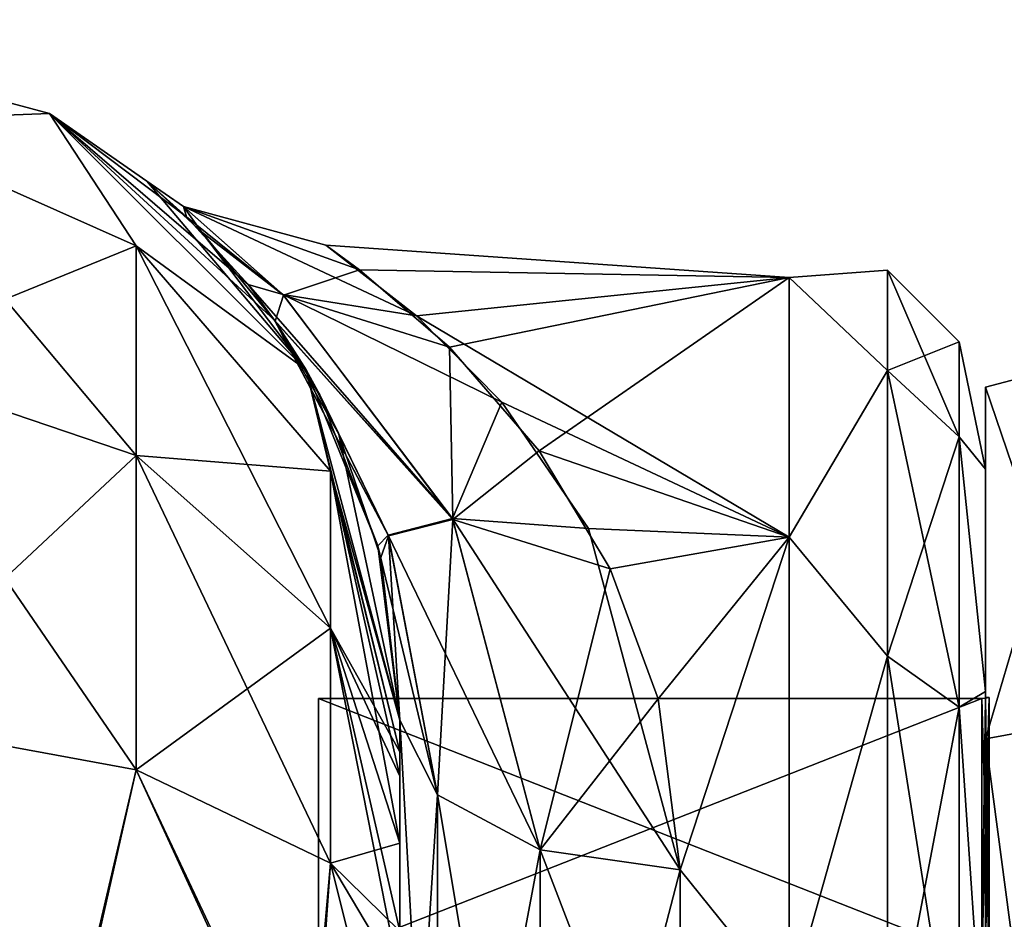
# Model space of a CAD drawing. Extents: x -23 to 470, y -1800 to 0.
# Tile 263 of 264: x 443 to 460, y -16 to 0. Entities that reach past the tile are written whole.
import ezdxf

# ---------------------------------------------------------------- set-up
doc = ezdxf.new("R2010")
doc.units = 0
doc.header["$LTSCALE"] = 17.087905
for name, color, linetype in [('1373', 7, 'CONTINUOUS'), ('1374', 7, 'CONTINUOUS'), ('1375', 7, 'CONTINUOUS'), ('1376', 7, 'CONTINUOUS'), ('1379', 7, 'CONTINUOUS'), ('1380', 7, 'CONTINUOUS'), ('1383', 7, 'CONTINUOUS'), ('1384', 7, 'CONTINUOUS'), ('1555', 7, 'CONTINUOUS'), ('1556', 7, 'CONTINUOUS'), ('545', 7, 'CONTINUOUS'), ('547', 7, 'CONTINUOUS'), ('548', 7, 'CONTINUOUS'), ('563', 7, 'CONTINUOUS'), ('564', 7, 'CONTINUOUS'), ('567', 7, 'CONTINUOUS'), ('592', 7, 'CONTINUOUS'), ('593', 7, 'CONTINUOUS'), ('594', 7, 'CONTINUOUS'), ('603', 7, 'CONTINUOUS')]:
    doc.layers.add(name, color=color, linetype=linetype)

msp = doc.modelspace()

# ---------------------------------------------------------------- linework, layer by layer
at = {"layer": '1373', "linetype": 'CONTINUOUS'}
for points in [[(460, -12.098), (460, -16.756, 11.244), (460, -6.556), (460, -12.098)], [(460, -6.556), (460, -16.756, 11.244), (460, -12.837, 15.164), (460, -6.556)], [(460, -12.837, -15.164), (460, -12.098), (460, -6.556), (460, -12.837, -15.164)], [(460, -16.756, -11.244), (460, -12.098), (460, -12.837, -15.164), (460, -16.756, -11.244)], [(460, -16.756, 11.244), (460, -28, 15.902), (460, -12.837, 15.164), (460, -16.756, 11.244)], [(460, -12.837, 15.164), (460, -28, 15.902), (460, -28, 21.444), (460, -12.837, 15.164)], [(460, -28, -15.902), (460, -16.756, -11.244), (460, -12.837, -15.164), (460, -28, -15.902)], [(460, -28, -21.444), (460, -28, -15.902), (460, -12.837, -15.164), (460, -28, -21.444)]]:
    msp.add_3dface(points, dxfattribs=at)
at = {"layer": '1374', "linetype": 'CONTINUOUS'}
for points in [[(448.1, -12.115), (448.1, -16.768, -11.232), (448.1, -43.885), (448.1, -12.115)], [(448.1, -12.115), (448.1, -43.885), (448.1, -39.232, 11.232), (448.1, -12.115)], [(448.1, -12.115), (448.1, -39.232, 11.232), (448.1, -16.768, 11.232), (448.1, -12.115)]]:
    msp.add_3dface(points, dxfattribs=at)
at = {"layer": '1375', "linetype": 'CONTINUOUS'}
for points in [[(448.1, -16.768, -11.232), (448.1, -12.115), (459.934, -16.768, -11.232), (448.1, -16.768, -11.232)], [(459.934, -16.768, -11.232), (448.1, -12.115), (459.934, -12.115), (459.934, -16.768, -11.232)]]:
    msp.add_3dface(points, dxfattribs=at)
at = {"layer": '1376', "linetype": 'CONTINUOUS'}
for points in [[(459.934, -12.115), (448.1, -12.115), (448.1, -16.768, 11.232), (459.934, -12.115)], [(459.934, -12.115), (448.1, -16.768, 11.232), (459.934, -16.768, 11.232), (459.934, -12.115)]]:
    msp.add_3dface(points, dxfattribs=at)
at = {"layer": '1379', "linetype": 'CONTINUOUS'}
for points in [[(462.009, -12.465, -15.535), (460, -6.556), (462.009, -6.03, 0), (462.009, -12.465, -15.535)], [(460, -12.837, -15.164), (460, -6.556), (462.009, -12.465, -15.535), (460, -12.837, -15.164)], [(462.009, -28, -21.97), (460, -12.837, -15.164), (462.009, -12.465, -15.535), (462.009, -28, -21.97)], [(460, -28, -21.444), (460, -12.837, -15.164), (462.009, -28, -21.97), (460, -28, -21.444)]]:
    msp.add_3dface(points, dxfattribs=at)
at = {"layer": '1380', "linetype": 'CONTINUOUS'}
for points in [[(460, -6.556), (460, -12.837, 15.164), (462.009, -6.03, 0), (460, -6.556)], [(462.009, -6.03, 0), (460, -12.837, 15.164), (462.009, -12.465, 15.535), (462.009, -6.03, 0)], [(460, -12.837, 15.164), (460, -28, 21.444), (462.009, -12.465, 15.535), (460, -12.837, 15.164)], [(462.009, -12.465, 15.535), (460, -28, 21.444), (462.009, -28, 21.97), (462.009, -12.465, 15.535)]]:
    msp.add_3dface(points, dxfattribs=at)
at = {"layer": '1383', "linetype": 'CONTINUOUS'}
for points in [[(459.934, -16.768, 11.232), (460.064, -12.098), (459.999, -12.111), (459.934, -16.768, 11.232)], [(460.064, -12.098), (459.934, -16.768, 11.232), (460.064, -16.756, 11.244), (460.064, -12.098)], [(459.934, -12.115), (459.934, -16.768, 11.232), (459.999, -12.111), (459.934, -12.115)]]:
    msp.add_3dface(points, dxfattribs=at)
at = {"layer": '1384', "linetype": 'CONTINUOUS'}
for points in [[(459.934, -12.115), (459.999, -12.111), (460.064, -16.756, -11.244), (459.934, -12.115)], [(459.934, -16.768, -11.232), (459.934, -12.115), (460.064, -16.756, -11.244), (459.934, -16.768, -11.232)], [(459.999, -12.111), (460.064, -12.098), (460.064, -16.756, -11.244), (459.999, -12.111)]]:
    msp.add_3dface(points, dxfattribs=at)
at = {"layer": '1555', "linetype": 'CONTINUOUS'}
for points in [[(460, -12.098), (460, -16.756, -11.244), (460.064, -12.098), (460, -12.098)], [(460.064, -12.098), (460, -16.756, -11.244), (460.064, -16.756, -11.244), (460.064, -12.098)]]:
    msp.add_3dface(points, dxfattribs=at)
at = {"layer": '1556', "linetype": 'CONTINUOUS'}
for points in [[(460, -16.756, 11.244), (460, -12.098), (460.064, -16.756, 11.244), (460, -16.756, 11.244)], [(460, -12.098), (460.064, -12.098), (460.064, -16.756, 11.244), (460, -12.098)]]:
    msp.add_3dface(points, dxfattribs=at)
at = {"layer": '545', "linetype": 'CONTINUOUS'}
for points in [[(449.55, -51.872, 45.583), (449.55, -51.871, 36.421), (449.55, -12.5, 95), (449.55, -51.872, 45.583)], [(449.55, -12.5, 95), (449.55, -51.871, 36.421), (449.55, -24.268, 28.753), (449.55, -12.5, 95)], [(449.55, -55.842, 53.805), (449.55, -51.872, 45.583), (449.55, -12.5, 95), (449.55, -55.842, 53.805)], [(449.55, -63.023, 59.493), (449.55, -55.842, 53.805), (449.55, -12.5, 95), (449.55, -63.023, 59.493)], [(449.55, -63.019, 63.508), (449.55, -63.023, 59.493), (449.55, -12.5, 95), (449.55, -63.019, 63.508)], [(449.55, -55.839, 69.199), (449.55, -63.019, 63.508), (449.55, -12.5, 95), (449.55, -55.839, 69.199)], [(449.55, -51.871, 77.421), (449.55, -55.839, 69.199), (449.55, -12.5, 95), (449.55, -51.871, 77.421)], [(449.55, -51.872, 86.583), (449.55, -51.871, 77.421), (449.55, -12.5, 95), (449.55, -51.872, 86.583)], [(449.55, -55.842, 94.805), (449.55, -51.872, 86.583), (449.55, -12.5, 95), (449.55, -55.842, 94.805)], [(449.55, -13.067, 97.86), (449.55, -55.842, 94.805), (449.55, -12.5, 95), (449.55, -13.067, 97.86)], [(449.55, -12.5, 24.51), (449.55, -12.5, 95), (449.55, -24.268, 28.753), (449.55, -12.5, 24.51)], [(449.55, -12.5, -95), (449.55, -12.5, -24.51), (449.55, -55.839, -94.801), (449.55, -12.5, -95)], [(449.55, -55.839, -94.801), (449.55, -12.5, -24.51), (449.55, -51.871, -86.579), (449.55, -55.839, -94.801)], [(449.55, -51.871, -86.579), (449.55, -12.5, -24.51), (449.55, -51.872, -77.417), (449.55, -51.871, -86.579)], [(449.55, -51.872, -77.417), (449.55, -12.5, -24.51), (449.55, -55.842, -69.195), (449.55, -51.872, -77.417)], [(449.55, -55.842, -69.195), (449.55, -12.5, -24.51), (449.55, -63.023, -63.507), (449.55, -55.842, -69.195)], [(449.55, -63.023, -63.507), (449.55, -12.5, -24.51), (449.55, -63.019, -59.492), (449.55, -63.023, -63.507)], [(449.55, -63.019, -59.492), (449.55, -12.5, -24.51), (449.55, -55.839, -53.801), (449.55, -63.019, -59.492)], [(449.55, -55.839, -53.801), (449.55, -12.5, -24.51), (449.55, -51.871, -45.579), (449.55, -55.839, -53.801)], [(449.55, -51.871, -45.579), (449.55, -12.5, -24.51), (449.55, -24.268, -28.753), (449.55, -51.871, -45.579)], [(449.55, -13.067, -97.86), (449.55, -12.5, -95), (449.55, -63.019, -100.492), (449.55, -13.067, -97.86)], [(449.55, -63.019, -100.492), (449.55, -12.5, -95), (449.55, -55.839, -94.801), (449.55, -63.019, -100.492)], [(449.55, -13.5, 98.734), (449.55, -55.842, 94.805), (449.55, -13.067, 97.86), (449.55, -13.5, 98.734)], [(449.55, -13.5, -98.734), (449.55, -13.067, -97.86), (449.55, -63.019, -100.492), (449.55, -13.5, -98.734)], [(449.55, -14.695, 100.301), (449.55, -55.842, 94.805), (449.55, -13.5, 98.734), (449.55, -14.695, 100.301)], [(449.55, -14.695, -100.301), (449.55, -13.5, -98.734), (449.55, -63.019, -100.492), (449.55, -14.695, -100.301)], [(449.55, -63.023, 100.493), (449.55, -55.842, 94.805), (449.55, -14.695, 100.301), (449.55, -63.023, 100.493)], [(449.55, -16.266, 101.5), (449.55, -63.023, 100.493), (449.55, -14.695, 100.301), (449.55, -16.266, 101.5)], [(449.55, -16.266, -101.5), (449.55, -14.695, -100.301), (449.55, -63.019, -100.492), (449.55, -16.266, -101.5)]]:
    msp.add_3dface(points, dxfattribs=at)
at = {"layer": '547', "linetype": 'CONTINUOUS'}
for points in [[(460, -8.022, 4.581), (460, -11.991, 12.803), (460, -47.978, 4.582), (460, -8.022, 4.581)], [(460, -8.022, -4.582), (460, -8.022, 4.581), (460, -47.978, -4.581), (460, -8.022, -4.582)], [(460, -47.978, -4.581), (460, -8.022, 4.581), (460, -47.978, 4.582), (460, -47.978, -4.581)], [(460, -11.991, -12.803), (460, -8.022, -4.582), (460, -44.009, -12.803), (460, -11.991, -12.803)], [(460, -44.009, -12.803), (460, -8.022, -4.582), (460, -47.978, -4.581), (460, -44.009, -12.803)], [(460, -11.991, 12.803), (460, -19.174, 18.494), (460, -44.009, 12.803), (460, -11.991, 12.803)], [(460, -47.978, 4.582), (460, -11.991, 12.803), (460, -44.009, 12.803), (460, -47.978, 4.582)], [(460, -19.173, -18.494), (460, -11.991, -12.803), (460, -36.826, -18.494), (460, -19.173, -18.494)], [(460, -36.826, -18.494), (460, -11.991, -12.803), (460, -44.009, -12.803), (460, -36.826, -18.494)]]:
    msp.add_3dface(points, dxfattribs=at)
at = {"layer": '548', "linetype": 'CONTINUOUS'}
for points in [[(448.827, -4.466, 4.708), (456.5, -4.602, -5.341), (448.229, -4.022, -1.023), (448.827, -4.466, 4.708)], [(448.229, -4.022, -1.023), (456.5, -4.602, -5.341), (449.847, -5.286, -7.751), (448.229, -4.022, -1.023)], [(456.5, -4.602, 5.34), (456.5, -4.602, -5.341), (448.827, -4.466, 4.708), (456.5, -4.602, 5.34)], [(450.435, -5.842, 9.22), (456.5, -4.602, 5.34), (448.827, -4.466, 4.708), (450.435, -5.842, 9.22)], [(456.5, -4.602, -5.341), (456.5, -9.236, -14.964), (449.847, -5.286, -7.751), (456.5, -4.602, -5.341)], [(452.036, -7.696, 12.796), (456.5, -4.602, 5.34), (450.435, -5.842, 9.22), (452.036, -7.696, 12.796)], [(456.5, -9.236, 14.964), (456.5, -4.602, 5.34), (452.036, -7.696, 12.796), (456.5, -9.236, 14.964)], [(449.847, -5.286, -7.751), (456.5, -9.236, -14.964), (451.367, -6.828, -11.303), (449.847, -5.286, -7.751)], [(451.367, -6.828, -11.303), (456.5, -9.236, -14.964), (452.916, -9.084, -14.771), (451.367, -6.828, -11.303)], [(453.303, -9.802, 15.647), (456.5, -9.236, 14.964), (452.036, -7.696, 12.796), (453.303, -9.802, 15.647)], [(452.916, -9.084, -14.771), (456.5, -9.236, -14.964), (454.55, -15.172, -20.284), (452.916, -9.084, -14.771)], [(454.159, -12.121, 17.996), (456.5, -9.236, 14.964), (453.303, -9.802, 15.647), (454.159, -12.121, 17.996)], [(454.55, -15.172, 20.284), (456.5, -9.236, 14.964), (454.159, -12.121, 17.996), (454.55, -15.172, 20.284)], [(456.5, -9.236, -14.964), (456.5, -17.587, -21.623), (454.55, -15.172, -20.284), (456.5, -9.236, -14.964)], [(456.5, -17.587, 21.623), (456.5, -9.236, 14.964), (454.55, -15.172, 20.284), (456.5, -17.587, 21.623)], [(454.55, -15.172, -20.284), (456.5, -17.587, -21.623), (454.55, -21.323, -23.052), (454.55, -15.172, -20.284)], [(454.55, -21.323, 23.052), (456.5, -17.587, 21.623), (454.55, -15.172, 20.284), (454.55, -21.323, 23.052)]]:
    msp.add_3dface(points, dxfattribs=at)
at = {"layer": '563', "linetype": 'CONTINUOUS'}
for points in [[(449.55, -24.268, -28.753), (449.55, -12.5, -24.51), (450.22, -24.566, -26.277), (449.55, -24.268, -28.753)], [(450.22, -24.566, -26.277), (449.55, -12.5, -24.51), (450.22, -13.836, -22.397), (450.22, -24.566, -26.277)], [(450.22, -24.566, -26.277), (450.22, -13.836, -22.397), (452.052, -24.803, -24.461), (450.22, -24.566, -26.277)], [(452.052, -24.803, -24.461), (450.22, -13.836, -22.397), (452.052, -14.815, -20.849), (452.052, -24.803, -24.461)], [(454.55, -15.172, -20.284), (454.55, -21.323, -23.052), (452.052, -14.815, -20.849), (454.55, -15.172, -20.284)], [(454.55, -21.323, -23.052), (452.052, -24.803, -24.461), (452.052, -14.815, -20.849), (454.55, -21.323, -23.052)]]:
    msp.add_3dface(points, dxfattribs=at)
at = {"layer": '564', "linetype": 'CONTINUOUS'}
for points in [[(449.55, -12.5, 24.51), (449.55, -24.268, 28.753), (450.22, -13.836, 22.397), (449.55, -12.5, 24.51)], [(450.22, -13.836, 22.397), (449.55, -24.268, 28.753), (450.22, -24.566, 26.277), (450.22, -13.836, 22.397)], [(450.22, -13.836, 22.397), (450.22, -24.566, 26.277), (452.052, -14.815, 20.849), (450.22, -13.836, 22.397)], [(452.052, -14.815, 20.849), (450.22, -24.566, 26.277), (452.052, -24.803, 24.461), (452.052, -14.815, 20.849)], [(454.55, -15.172, 20.284), (452.052, -14.815, 20.849), (452.052, -24.803, 24.461), (454.55, -15.172, 20.284)], [(454.55, -21.323, 23.052), (454.55, -15.172, 20.284), (452.052, -24.803, 24.461), (454.55, -21.323, 23.052)]]:
    msp.add_3dface(points, dxfattribs=at)
at = {"layer": '567', "linetype": 'CONTINUOUS'}
for points in [[(456.5, -4.602, -5.341), (456.5, -4.602, 5.34), (458.25, -4.469, 0), (456.5, -4.602, -5.341)], [(456.5, -4.602, -5.341), (458.25, -4.469, 0), (458.25, -6.26, -9.005), (456.5, -4.602, -5.341)], [(456.5, -4.602, 5.34), (458.25, -6.26, 9.005), (458.25, -4.469, 0), (456.5, -4.602, 5.34)], [(459.532, -5.752, 0), (459.532, -7.445, -8.514), (458.25, -4.469, 0), (459.532, -5.752, 0)], [(458.25, -6.26, 9.005), (459.532, -5.752, 0), (458.25, -4.469, 0), (458.25, -6.26, 9.005)], [(458.25, -4.469, 0), (459.532, -7.445, -8.514), (458.25, -6.26, -9.005), (458.25, -4.469, 0)], [(456.5, -9.236, -14.964), (456.5, -4.602, -5.341), (458.25, -6.26, -9.005), (456.5, -9.236, -14.964)], [(456.5, -4.602, 5.34), (456.5, -9.236, 14.964), (458.25, -6.26, 9.005), (456.5, -4.602, 5.34)], [(459.532, -7.445, 8.514), (459.532, -5.752, 0), (458.25, -6.26, 9.005), (459.532, -7.445, 8.514)], [(460, -8.022, 4.581), (460, -8.022, -4.582), (459.532, -5.752, 0), (460, -8.022, 4.581)], [(459.532, -7.445, 8.514), (460, -8.022, 4.581), (459.532, -5.752, 0), (459.532, -7.445, 8.514)], [(459.532, -5.752, 0), (460, -8.022, -4.582), (459.532, -7.445, -8.514), (459.532, -5.752, 0)], [(456.5, -9.236, -14.964), (458.25, -6.26, -9.005), (458.25, -11.361, -16.639), (456.5, -9.236, -14.964)], [(456.5, -9.236, 14.964), (458.25, -11.361, 16.639), (458.25, -6.26, 9.005), (456.5, -9.236, 14.964)], [(458.25, -11.361, 16.639), (459.532, -7.445, 8.514), (458.25, -6.26, 9.005), (458.25, -11.361, 16.639)], [(459.532, -7.445, -8.514), (459.532, -12.268, -15.732), (458.25, -6.26, -9.005), (459.532, -7.445, -8.514)], [(458.25, -6.26, -9.005), (459.532, -12.268, -15.732), (458.25, -11.361, -16.639), (458.25, -6.26, -9.005)], [(459.532, -12.268, 15.732), (459.532, -7.445, 8.514), (458.25, -11.361, 16.639), (459.532, -12.268, 15.732)], [(460, -11.991, 12.803), (460, -8.022, 4.581), (459.532, -7.445, 8.514), (460, -11.991, 12.803)], [(459.532, -12.268, 15.732), (460, -11.991, 12.803), (459.532, -7.445, 8.514), (459.532, -12.268, 15.732)], [(460, -8.022, -4.582), (460, -11.991, -12.803), (459.532, -7.445, -8.514), (460, -8.022, -4.582)], [(459.532, -7.445, -8.514), (460, -11.991, -12.803), (459.532, -12.268, -15.732), (459.532, -7.445, -8.514)], [(456.5, -17.587, -21.623), (456.5, -9.236, -14.964), (458.25, -11.361, -16.639), (456.5, -17.587, -21.623)], [(456.5, -9.236, 14.964), (456.5, -17.587, 21.623), (458.25, -11.361, 16.639), (456.5, -9.236, 14.964)], [(456.5, -17.587, -21.623), (458.25, -11.361, -16.639), (458.25, -18.995, -21.74), (456.5, -17.587, -21.623)], [(456.5, -17.587, 21.623), (458.25, -18.995, 21.74), (458.25, -11.361, 16.639), (456.5, -17.587, 21.623)], [(458.25, -18.995, 21.74), (459.532, -12.268, 15.732), (458.25, -11.361, 16.639), (458.25, -18.995, 21.74)], [(459.532, -12.268, -15.732), (459.532, -19.486, -20.555), (458.25, -11.361, -16.639), (459.532, -12.268, -15.732)], [(458.25, -11.361, -16.639), (459.532, -19.486, -20.555), (458.25, -18.995, -21.74), (458.25, -11.361, -16.639)], [(460, -19.174, 18.494), (460, -11.991, 12.803), (459.532, -12.268, 15.732), (460, -19.174, 18.494)], [(460, -11.991, -12.803), (460, -19.173, -18.494), (459.532, -12.268, -15.732), (460, -11.991, -12.803)], [(459.532, -19.486, 20.555), (459.532, -12.268, 15.732), (458.25, -18.995, 21.74), (459.532, -19.486, 20.555)], [(459.532, -19.486, 20.555), (460, -19.174, 18.494), (459.532, -12.268, 15.732), (459.532, -19.486, 20.555)], [(459.532, -12.268, -15.732), (460, -19.173, -18.494), (459.532, -19.486, -20.555), (459.532, -12.268, -15.732)]]:
    msp.add_3dface(points, dxfattribs=at)
at = {"layer": '592', "linetype": 'CONTINUOUS'}
for points in [[(437.05, 0, -95), (443.3, -1.675, -95), (439.832, -1.806, -102.519), (437.05, 0, -95)], [(439.832, -1.806, -102.519), (443.3, -1.675, -95), (444.844, -4.037, -101.598), (439.832, -1.806, -102.519)], [(443.3, -1.675, -95), (447.875, -6.25, -95), (444.844, -4.037, -101.598), (443.3, -1.675, -95)], [(439.832, -1.806, -102.519), (444.844, -4.037, -101.598), (439.832, -6.074, -108.915), (439.832, -1.806, -102.519)], [(444.844, -4.037, -101.598), (444.844, -7.781, -107.209), (439.832, -6.074, -108.915), (444.844, -4.037, -101.598)], [(444.844, -4.037, -101.598), (447.875, -6.25, -95), (448.312, -8.056, -99.936), (444.844, -4.037, -101.598)], [(444.844, -4.037, -101.598), (448.312, -8.056, -99.936), (444.844, -7.781, -107.209), (444.844, -4.037, -101.598)], [(444.844, -7.781, -107.209), (439.832, -12.466, -113.188), (439.832, -6.074, -108.915), (444.844, -7.781, -107.209)], [(447.875, -6.25, -95), (449.55, -12.5, -95), (448.312, -8.056, -99.936), (447.875, -6.25, -95)], [(444.844, -13.39, -110.958), (439.832, -12.466, -113.188), (444.844, -7.781, -107.209), (444.844, -13.39, -110.958)], [(448.312, -8.056, -99.936), (448.312, -10.858, -104.135), (444.844, -7.781, -107.209), (448.312, -8.056, -99.936)], [(448.312, -10.858, -104.135), (444.844, -13.39, -110.958), (444.844, -7.781, -107.209), (448.312, -10.858, -104.135)], [(449.55, -12.5, -95), (449.55, -13.067, -97.86), (448.312, -8.056, -99.936), (449.55, -12.5, -95)], [(448.312, -8.056, -99.936), (449.55, -13.067, -97.86), (448.312, -10.858, -104.135), (448.312, -8.056, -99.936)], [(448.312, -15.054, -106.94), (444.844, -13.39, -110.958), (448.312, -10.858, -104.135), (448.312, -15.054, -106.94)], [(449.55, -13.067, -97.86), (449.55, -13.5, -98.734), (448.312, -10.858, -104.135), (449.55, -13.067, -97.86)], [(449.55, -13.5, -98.734), (449.55, -14.695, -100.301), (448.312, -10.858, -104.135), (449.55, -13.5, -98.734)], [(449.55, -14.695, -100.301), (448.312, -15.054, -106.94), (448.312, -10.858, -104.135), (449.55, -14.695, -100.301)], [(443.3, -20, -113.325), (437.05, -20, -115), (439.832, -12.466, -113.188), (443.3, -20, -113.325)], [(444.844, -13.39, -110.958), (443.3, -20, -113.325), (439.832, -12.466, -113.188), (444.844, -13.39, -110.958)], [(447.875, -20, -108.75), (443.3, -20, -113.325), (444.844, -13.39, -110.958), (447.875, -20, -108.75)], [(448.312, -15.054, -106.94), (447.875, -20, -108.75), (444.844, -13.39, -110.958), (448.312, -15.054, -106.94)], [(449.55, -14.695, -100.301), (449.55, -16.266, -101.5), (448.312, -15.054, -106.94), (449.55, -14.695, -100.301)], [(449.55, -17.135, -101.931), (447.875, -20, -108.75), (448.312, -15.054, -106.94), (449.55, -17.135, -101.931)], [(449.55, -16.266, -101.5), (449.55, -17.135, -101.931), (448.312, -15.054, -106.94), (449.55, -16.266, -101.5)]]:
    msp.add_3dface(points, dxfattribs=at)
at = {"layer": '593', "linetype": 'CONTINUOUS'}
for points in [[(437.05, 0, 95), (443.3, -1.675, 95), (437.05, 0, -95), (437.05, 0, 95)], [(443.3, -1.675, 95), (443.3, -1.675, -95), (437.05, 0, -95), (443.3, -1.675, 95)], [(443.3, -1.675, 95), (447.875, -6.25, 95), (445.036, -2.883, 1.533), (443.3, -1.675, 95)], [(443.3, -1.675, -95), (443.3, -1.675, 95), (445.036, -2.883, 1.533), (443.3, -1.675, -95)], [(447.875, -6.25, -95), (443.3, -1.675, -95), (447.31, -5.36, -13.82), (447.875, -6.25, -95)], [(447.31, -5.36, -13.82), (443.3, -1.675, -95), (446.84, -4.728, -12.042), (447.31, -5.36, -13.82)], [(446.84, -4.728, -12.042), (443.3, -1.675, -95), (445.745, -3.519, -7.264), (446.84, -4.728, -12.042)], [(445.745, -3.519, -7.264), (443.3, -1.675, -95), (445.036, -2.883, 1.533), (445.745, -3.519, -7.264)], [(445.036, -2.883, 1.533), (447.875, -6.25, 95), (446.01, -3.784, 8.579), (445.036, -2.883, 1.533)], [(446.01, -3.784, 8.579), (447.875, -6.25, 95), (447.326, -5.382, 13.876), (446.01, -3.784, 8.579)], [(448.12, -6.695, -16.807), (447.875, -6.25, -95), (447.31, -5.36, -13.82), (448.12, -6.695, -16.807)], [(447.326, -5.382, 13.876), (447.875, -6.25, 95), (448.461, -7.397, 18.118), (447.326, -5.382, 13.876)], [(447.875, -6.25, 95), (449.55, -12.5, 95), (448.461, -7.397, 18.118), (447.875, -6.25, 95)], [(449.55, -12.5, -24.51), (449.55, -12.5, -95), (447.875, -6.25, -95), (449.55, -12.5, -24.51)], [(449.55, -12.5, -24.51), (447.875, -6.25, -95), (449.158, -9.393, -21.142), (449.55, -12.5, -24.51)], [(449.158, -9.393, -21.142), (447.875, -6.25, -95), (448.12, -6.695, -16.807), (449.158, -9.393, -21.142)], [(448.461, -7.397, 18.118), (449.55, -12.5, 95), (449.208, -9.596, 21.405), (448.461, -7.397, 18.118)], [(449.55, -12.5, 95), (449.55, -12.5, 24.51), (449.208, -9.596, 21.405), (449.55, -12.5, 95)]]:
    msp.add_3dface(points, dxfattribs=at)
at = {"layer": '594', "linetype": 'CONTINUOUS'}
for points in [[(443.3, -1.675, 95), (437.05, 0, 95), (439.832, -1.806, 102.519), (443.3, -1.675, 95)], [(444.844, -4.037, 101.598), (443.3, -1.675, 95), (439.832, -1.806, 102.519), (444.844, -4.037, 101.598)], [(447.875, -6.25, 95), (443.3, -1.675, 95), (444.844, -4.037, 101.598), (447.875, -6.25, 95)], [(444.844, -4.037, 101.598), (439.832, -1.806, 102.519), (444.844, -7.781, 107.209), (444.844, -4.037, 101.598)], [(444.844, -7.781, 107.209), (439.832, -1.806, 102.519), (439.832, -6.074, 108.915), (444.844, -7.781, 107.209)], [(448.312, -8.056, 99.936), (447.875, -6.25, 95), (444.844, -4.037, 101.598), (448.312, -8.056, 99.936)], [(448.312, -8.056, 99.936), (444.844, -4.037, 101.598), (448.312, -10.858, 104.135), (448.312, -8.056, 99.936)], [(448.312, -10.858, 104.135), (444.844, -4.037, 101.598), (444.844, -7.781, 107.209), (448.312, -10.858, 104.135)], [(439.832, -12.466, 113.188), (444.844, -13.39, 110.958), (439.832, -6.074, 108.915), (439.832, -12.466, 113.188)], [(444.844, -13.39, 110.958), (444.844, -7.781, 107.209), (439.832, -6.074, 108.915), (444.844, -13.39, 110.958)], [(449.55, -13.067, 97.86), (449.55, -12.5, 95), (447.875, -6.25, 95), (449.55, -13.067, 97.86)], [(449.55, -13.067, 97.86), (447.875, -6.25, 95), (448.312, -8.056, 99.936), (449.55, -13.067, 97.86)], [(444.844, -13.39, 110.958), (448.312, -15.054, 106.94), (444.844, -7.781, 107.209), (444.844, -13.39, 110.958)], [(448.312, -15.054, 106.94), (448.312, -10.858, 104.135), (444.844, -7.781, 107.209), (448.312, -15.054, 106.94)], [(449.55, -14.695, 100.301), (449.55, -13.5, 98.734), (448.312, -8.056, 99.936), (449.55, -14.695, 100.301)], [(449.55, -14.695, 100.301), (448.312, -8.056, 99.936), (448.312, -10.858, 104.135), (449.55, -14.695, 100.301)], [(449.55, -13.5, 98.734), (449.55, -13.067, 97.86), (448.312, -8.056, 99.936), (449.55, -13.5, 98.734)], [(449.55, -17.135, 101.931), (449.55, -16.266, 101.5), (448.312, -10.858, 104.135), (449.55, -17.135, 101.931)], [(448.312, -15.054, 106.94), (449.55, -17.135, 101.931), (448.312, -10.858, 104.135), (448.312, -15.054, 106.94)], [(449.55, -16.266, 101.5), (449.55, -14.695, 100.301), (448.312, -10.858, 104.135), (449.55, -16.266, 101.5)], [(439.832, -12.466, 113.188), (437.05, -20, 115.1), (443.35, -20, 113.412), (439.832, -12.466, 113.188)], [(444.844, -13.39, 110.958), (439.832, -12.466, 113.188), (443.35, -20, 113.412), (444.844, -13.39, 110.958)], [(447.962, -20, 108.8), (444.844, -13.39, 110.958), (443.35, -20, 113.412), (447.962, -20, 108.8)], [(448.312, -15.054, 106.94), (444.844, -13.39, 110.958), (447.962, -20, 108.8), (448.312, -15.054, 106.94)], [(449.55, -20, 102.5), (448.312, -15.054, 106.94), (447.962, -20, 108.8), (449.55, -20, 102.5)], [(449.55, -20, 102.5), (449.55, -17.135, 101.931), (448.312, -15.054, 106.94), (449.55, -20, 102.5)]]:
    msp.add_3dface(points, dxfattribs=at)
at = {"layer": '603', "linetype": 'CONTINUOUS'}
for points in [[(445.745, -3.519, -7.264), (445.036, -2.883, 1.533), (445.688, -3.332, 0.022), (445.745, -3.519, -7.264)], [(445.036, -2.883, 1.533), (446.01, -3.784, 8.579), (445.688, -3.332, 0.022), (445.036, -2.883, 1.533)], [(448.827, -4.466, 4.708), (448.229, -4.022, -1.023), (445.688, -3.332, 0.022), (448.827, -4.466, 4.708)], [(448.827, -4.466, 4.708), (445.688, -3.332, 0.022), (447.475, -4.914, 8.724), (448.827, -4.466, 4.708)], [(448.229, -4.022, -1.023), (449.847, -5.286, -7.751), (445.688, -3.332, 0.022), (448.229, -4.022, -1.023)], [(449.847, -5.286, -7.751), (447.463, -4.903, -8.693), (445.688, -3.332, 0.022), (449.847, -5.286, -7.751)], [(447.463, -4.903, -8.693), (445.745, -3.519, -7.264), (445.688, -3.332, 0.022), (447.463, -4.903, -8.693)], [(445.688, -3.332, 0.022), (446.01, -3.784, 8.579), (447.475, -4.914, 8.724), (445.688, -3.332, 0.022)], [(446.84, -4.728, -12.042), (445.745, -3.519, -7.264), (447.463, -4.903, -8.693), (446.84, -4.728, -12.042)], [(446.01, -3.784, 8.579), (447.326, -5.382, 13.876), (447.475, -4.914, 8.724), (446.01, -3.784, 8.579)], [(450.435, -5.842, 9.22), (448.827, -4.466, 4.708), (447.475, -4.914, 8.724), (450.435, -5.842, 9.22)], [(447.31, -5.36, -13.82), (446.84, -4.728, -12.042), (450.488, -8.905, -15.635), (447.31, -5.36, -13.82)], [(450.488, -8.905, -15.635), (446.84, -4.728, -12.042), (447.463, -4.903, -8.693), (450.488, -8.905, -15.635)], [(447.475, -4.914, 8.724), (447.326, -5.382, 13.876), (450.495, -8.919, 15.65), (447.475, -4.914, 8.724)], [(449.847, -5.286, -7.751), (451.367, -6.828, -11.303), (447.463, -4.903, -8.693), (449.847, -5.286, -7.751)], [(451.367, -6.828, -11.303), (450.488, -8.905, -15.635), (447.463, -4.903, -8.693), (451.367, -6.828, -11.303)], [(450.435, -5.842, 9.22), (447.475, -4.914, 8.724), (450.495, -8.919, 15.65), (450.435, -5.842, 9.22)], [(448.12, -6.695, -16.807), (447.31, -5.36, -13.82), (449.342, -9.198, -18.703), (448.12, -6.695, -16.807)], [(449.342, -9.198, -18.703), (447.31, -5.36, -13.82), (450.488, -8.905, -15.635), (449.342, -9.198, -18.703)], [(450.495, -8.919, 15.65), (447.326, -5.382, 13.876), (449.347, -9.213, 18.717), (450.495, -8.919, 15.65)], [(447.326, -5.382, 13.876), (448.461, -7.397, 18.118), (449.347, -9.213, 18.717), (447.326, -5.382, 13.876)], [(452.036, -7.696, 12.796), (450.435, -5.842, 9.22), (450.495, -8.919, 15.65), (452.036, -7.696, 12.796)], [(449.158, -9.393, -21.142), (448.12, -6.695, -16.807), (449.342, -9.198, -18.703), (449.158, -9.393, -21.142)], [(451.367, -6.828, -11.303), (452.916, -9.084, -14.771), (450.488, -8.905, -15.635), (451.367, -6.828, -11.303)], [(448.461, -7.397, 18.118), (449.208, -9.596, 21.405), (449.347, -9.213, 18.717), (448.461, -7.397, 18.118)], [(453.303, -9.802, 15.647), (452.036, -7.696, 12.796), (450.495, -8.919, 15.65), (453.303, -9.802, 15.647)], [(452.052, -14.815, -20.849), (449.342, -9.198, -18.703), (450.488, -8.905, -15.635), (452.052, -14.815, -20.849)], [(450.22, -13.836, 22.397), (450.495, -8.919, 15.65), (449.347, -9.213, 18.717), (450.22, -13.836, 22.397)], [(450.22, -13.836, 22.397), (452.052, -14.815, 20.849), (450.495, -8.919, 15.65), (450.22, -13.836, 22.397)], [(452.916, -9.084, -14.771), (454.55, -15.172, -20.284), (450.488, -8.905, -15.635), (452.916, -9.084, -14.771)], [(454.55, -15.172, -20.284), (452.052, -14.815, -20.849), (450.488, -8.905, -15.635), (454.55, -15.172, -20.284)], [(452.052, -14.815, 20.849), (453.303, -9.802, 15.647), (450.495, -8.919, 15.65), (452.052, -14.815, 20.849)], [(450.22, -13.836, -22.397), (449.158, -9.393, -21.142), (449.342, -9.198, -18.703), (450.22, -13.836, -22.397)], [(449.208, -9.596, 21.405), (449.55, -12.5, 24.51), (449.347, -9.213, 18.717), (449.208, -9.596, 21.405)], [(452.052, -14.815, -20.849), (450.22, -13.836, -22.397), (449.342, -9.198, -18.703), (452.052, -14.815, -20.849)], [(449.55, -12.5, 24.51), (450.22, -13.836, 22.397), (449.347, -9.213, 18.717), (449.55, -12.5, 24.51)], [(449.55, -12.5, -24.51), (449.158, -9.393, -21.142), (450.22, -13.836, -22.397), (449.55, -12.5, -24.51)], [(454.159, -12.121, 17.996), (453.303, -9.802, 15.647), (452.052, -14.815, 20.849), (454.159, -12.121, 17.996)], [(454.55, -15.172, 20.284), (454.159, -12.121, 17.996), (452.052, -14.815, 20.849), (454.55, -15.172, 20.284)]]:
    msp.add_3dface(points, dxfattribs=at)

doc.saveas('drawing.dxf')
